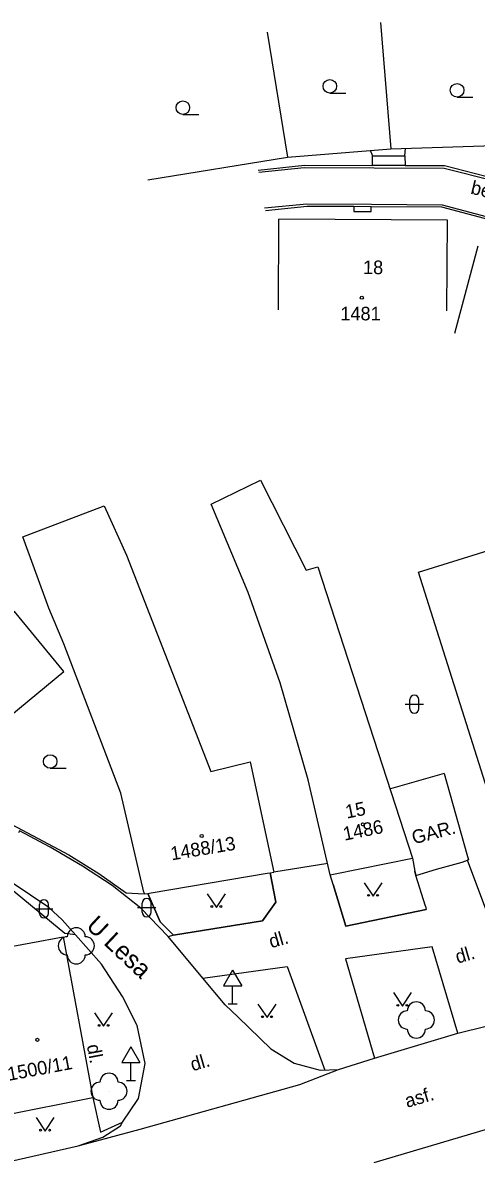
# Model space of a CAD drawing. Extents: x -584400 to -581602, y -1210894 to -1208793.
# Drawn here: x -583174.3 to -583149.2, y -1209549.2 to -1209486.7 of the extents above; entities that cross this region are included whole.
import ezdxf

# ---------------------------------------------------------------- set-up
doc = ezdxf.new("R2010")
doc.units = 0
for name, color, linetype in [('BUDOVY_MĚŘ', 7, 'Continuous'), ('BUDOVY_NEMĚŘ', 7, 'Continuous'), ('NÁZVY_ULIC_TOK_SMĚR', 7, 'Continuous'), ('POMOC_POPIS', 7, 'Continuous'), ('ROZHRANÍ_PLOCH', 7, 'Continuous'), ('ZELEŇ', 7, 'Continuous'), ('ZN_BUDOV', 7, 'Continuous'), ('ZN_DOPLŇKOVÉ', 7, 'Continuous'), ('ZN_KULTUR', 7, 'Continuous'), ('Č_POPIS_EVID', 7, 'Continuous'), ('Č_POPIS_ORIENT', 7, 'Continuous')]:
    doc.layers.add(name, color=color, linetype=linetype)

msp = doc.modelspace()

# ---------------------------------------------------------------- linework, layer by layer
at = {"layer": 'BUDOVY_MĚŘ'}
for points in [[(-583160.15, -1209502.52), (-583160.12, -1209497.52)], [(-583150.84, -1209502.58), (-583150.81, -1209497.58), (-583160.12, -1209497.52)], [(-583150.41, -1209503.82), (-583149.11, -1209498.99)], [(-583142.88, -1209530.71), (-583147.57, -1209532.34), (-583152.41, -1209517.03), (-583147.73, -1209515.58), (-583142.88, -1209530.71)], [(-583150.99, -1209528.17), (-583149.75, -1209532.62)], [(-583157.3, -1209533.76), (-583157.1, -1209533.72), (-583152.74, -1209532.84)], [(-583150, -1209533.06), (-583149.71, -1209532.96)], [(-583167.58, -1209534.73), (-583167.56, -1209534.82), (-583167.36, -1209534.79), (-583167.19, -1209534.76), (-583160.77, -1209533.68), (-583160.6, -1209533.65), (-583160.4, -1209533.62)], [(-583152.62, -1209533.57), (-583152.55, -1209533.81), (-583151.42, -1209533.46)], [(-583172.04, -1209537.19), (-583170.4, -1209546.07)], [(-583175.39, -1209547.07), (-583170.4, -1209546.07)]]:
    msp.add_lwpolyline(points, dxfattribs=at)
at = {"layer": 'BUDOVY_NEMĚŘ'}
for points in [[(-583157.3, -1209533.76), (-583158.5, -1209528.52), (-583160.06, -1209523.15), (-583161.83, -1209518.15), (-583163.87, -1209513.27), (-583161.15, -1209511.94), (-583158.62, -1209516.93), (-583157.97, -1209516.73), (-583152.74, -1209532.84)], [(-583167.58, -1209534.73), (-583168.85, -1209529.25), (-583172.01, -1209521), (-583172.83, -1209519.03), (-583174.27, -1209515.08), (-583169.77, -1209513.36), (-583168.54, -1209516.09), (-583163.88, -1209528.05), (-583161.72, -1209527.52), (-583160.4, -1209533.62)], [(-583177.91, -1209521.82), (-583178.89, -1209520.61), (-583181.72, -1209522.95), (-583178, -1209527.46), (-583172, -1209522.52), (-583174.74, -1209519.2), (-583177.91, -1209521.82)], [(-583150.99, -1209528.17), (-583153.95, -1209529.01)], [(-583175.35, -1209547), (-583176.09, -1209542.47), (-583176.57, -1209539.88), (-583177.57, -1209536.08), (-583176.19, -1209535.72), (-583175.64, -1209537.85), (-583172.04, -1209537.19)]]:
    msp.add_lwpolyline(points, dxfattribs=at)
at = {"layer": 'ROZHRANÍ_PLOCH'}
for points in [[(-583127.2, -1209487.88), (-583124.87, -1209493.03), (-583125.13, -1209495.38), (-583126.16, -1209497.17), (-583127.86, -1209498.29), (-583129.81, -1209498.8), (-583133.83, -1209498.56), (-583145.28, -1209495.47), (-583145.44, -1209496.12), (-583151, -1209494.71), (-583158.72, -1209494.67), (-583161.24, -1209494.94)], [(-583155.09, -1209493.71), (-583154.96, -1209494.01)], [(-583153.17, -1209494.02), (-583153.13, -1209493.6)], [(-583154.95, -1209494.54), (-583154.96, -1209494.01)], [(-583154.96, -1209494.01), (-583153.17, -1209494.02)], [(-583153.17, -1209494.02), (-583153.15, -1209494.54)], [(-583161.27, -1209494.8), (-583158.71, -1209494.53), (-583154.95, -1209494.54)], [(-583153.15, -1209494.54), (-583154.95, -1209494.54)], [(-583153.15, -1209494.54), (-583150.97, -1209494.55), (-583147.55, -1209495.43)], [(-583160.92, -1209496.89), (-583158.58, -1209496.66), (-583155.01, -1209496.68), (-583151.1, -1209496.72), (-583140.63, -1209499.5), (-583129.85, -1209502.43), (-583127.93, -1209503.01), (-583126.8, -1209503.65), (-583126.06, -1209504.71), (-583119.8, -1209526.82), (-583119.23, -1209528.72)], [(-583155.99, -1209496.82), (-583158.57, -1209496.81), (-583160.86, -1209497.06)], [(-583155.99, -1209496.82), (-583155.98, -1209497.09), (-583155.03, -1209497.1), (-583155.02, -1209496.83)], [(-583155.02, -1209496.83), (-583155.99, -1209496.82)], [(-583140.66, -1209499.64), (-583151.12, -1209496.86), (-583155.02, -1209496.83)], [(-583166.25, -1209537.18), (-583167.75, -1209535.61), (-583169.33, -1209534.36), (-583170.97, -1209533.29), (-583172.77, -1209532.24), (-583174.46, -1209531.34), (-583174.52, -1209531.45)], [(-583171.36, -1209537.08), (-583172.09, -1209536.25), (-583172.84, -1209535.58), (-583174.86, -1209534.2)], [(-583164.33, -1209539.48), (-583166.25, -1209537.18)], [(-583165.95, -1209537.1), (-583166.24, -1209537.19)], [(-583150.23, -1209542.52), (-583151.65, -1209537.74), (-583156.45, -1209538.41), (-583154.84, -1209543.91)], [(-583164.33, -1209539.48), (-583159.67, -1209538.84), (-583157.58, -1209544.56)], [(-583162.37, -1209541.63), (-583163.09, -1209540.96), (-583164.33, -1209539.48)], [(-583162.37, -1209541.63), (-583160.57, -1209543.39), (-583159.29, -1209544.17), (-583157.84, -1209544.57), (-583156.84, -1209544.52)], [(-583150.23, -1209542.52), (-583147.11, -1209541.74)], [(-583154.84, -1209543.91), (-583150.23, -1209542.52)], [(-583156.84, -1209544.52), (-583154.84, -1209543.91)], [(-583171.21, -1209548.74), (-583167.79, -1209547.83), (-583158.96, -1209545.36), (-583156.84, -1209544.52)], [(-583196.34, -1209555.09), (-583189.53, -1209553.12), (-583188.26, -1209552.79), (-583182.23, -1209551.39), (-583175.43, -1209549.72), (-583175.86, -1209547.62), (-583175.59, -1209547.56), (-583175.18, -1209549.66), (-583171.21, -1209548.74), (-583169.86, -1209548.27), (-583168.87, -1209547.64), (-583168.77, -1209547.44)], [(-583154.86, -1209549.67), (-583147.53, -1209547.5)]]:
    msp.add_lwpolyline(points, dxfattribs=at)
at = {"layer": 'ZELEŇ'}
for centre in [(-583171.32, -1209537.69), (-583152.53, -1209541.79), (-583169.51, -1209545.73)]:
    msp.add_circle(centre, 0.0005, dxfattribs=at)
for centre, start, end in [((-583171.32, -1209537.19), 0, 179.99999), ((-583171.82, -1209537.69), 89.99999, 269.99999), ((-583170.82, -1209537.69), 270, 89.99999), ((-583171.32, -1209538.19), 179.99999, 359.99999), ((-583153.03, -1209541.79), 89.99999, 269.99999), ((-583152.53, -1209541.29), 0, 179.99999), ((-583152.03, -1209541.79), 270, 89.99999), ((-583152.53, -1209542.29), 179.99999, 359.99999), ((-583169.51, -1209545.23), 0, 179.99999), ((-583170.01, -1209545.73), 89.99999, 269.99999), ((-583169.01, -1209545.73), 270, 89.99999), ((-583169.51, -1209546.23), 179.99999, 359.99999)]:
    msp.add_arc(centre, 0.5, start, end, dxfattribs=at)
at = {"layer": 'ZN_BUDOV'}
for centre in [(-583155.54, -1209501.86), (-583155.48, -1209530.97), (-583164.39, -1209531.62), (-583173.47, -1209542.89)]:
    msp.add_circle(centre, 0.0875, dxfattribs=at)
at = {"layer": 'ZN_DOPLŇKOVÉ'}
for p, q in [((-583162.68, -1209539.034), (-583163.18, -1209539.9)), ((-583162.68, -1209539.034), (-583162.18, -1209539.9)), ((-583163.18, -1209539.9), (-583162.18, -1209539.9)), ((-583162.68, -1209540.9), (-583162.68, -1209539.9)), ((-583162.93, -1209540.9), (-583162.43, -1209540.9)), ((-583168.3, -1209543.274), (-583168.8, -1209544.14)), ((-583168.3, -1209543.274), (-583167.8, -1209544.14)), ((-583168.8, -1209544.14), (-583167.8, -1209544.14)), ((-583168.3, -1209545.14), (-583168.3, -1209544.14)), ((-583168.55, -1209545.14), (-583168.05, -1209545.14))]:
    msp.add_line(p, q, dxfattribs=at)
for points in [[(-583154.52, -1209486.65), (-583153.94, -1209493.62), (-583147.66, -1209493.43)], [(-583160.77, -1209487.18), (-583159.65, -1209494.09), (-583153.94, -1209493.62)], [(-583167.36, -1209495.34), (-583159.65, -1209494.09)], [(-583183.62, -1209524.39), (-583178.64, -1209529), (-583171.73, -1209532.66), (-583170.07, -1209533.7), (-583168.56, -1209534.76), (-583167.56, -1209534.82)], [(-583157.43, -1209533.13), (-583160.4, -1209533.62)], [(-583152.74, -1209532.84), (-583152.62, -1209533.57)], [(-583151.42, -1209533.46), (-583150, -1209533.06)], [(-583149.75, -1209532.62), (-583149.64, -1209532.94), (-583149.71, -1209532.96)], [(-583147.45, -1209535.18), (-583147.41, -1209535.33), (-583148.69, -1209535.67), (-583149.71, -1209532.96)], [(-583167.36, -1209534.79), (-583166.69, -1209536.36), (-583165.95, -1209537.1), (-583161.03, -1209536.3), (-583160.29, -1209535.27), (-583160.6, -1209533.65)], [(-583160.6, -1209533.65), (-583160.29, -1209535.27), (-583161.03, -1209536.3), (-583165.95, -1209537.1), (-583166.69, -1209536.36), (-583167.36, -1209534.79)], [(-583157.13, -1209534.3), (-583157.3, -1209533.76)], [(-583152.55, -1209533.81), (-583152.62, -1209533.57)], [(-583171.95, -1209537), (-583175, -1209534.48), (-583176.8, -1209534.21)], [(-583151.98, -1209535.69), (-583156.42, -1209536.61), (-583157.13, -1209534.3)], [(-583157.13, -1209534.3), (-583156.42, -1209536.61), (-583151.98, -1209535.69)], [(-583152.03, -1209535.49), (-583152.55, -1209533.81)], [(-583152.03, -1209535.49), (-583151.98, -1209535.69)], [(-583170.4, -1209546.07), (-583169.99, -1209547.99), (-583168.77, -1209547.44), (-583167.89, -1209546.13), (-583167.51, -1209544.2), (-583167.96, -1209542.1), (-583168.76, -1209540.49), (-583169.93, -1209538.71), (-583171.36, -1209537.08), (-583171.95, -1209537)]]:
    msp.add_lwpolyline(points, dxfattribs=at)
at = {"layer": 'ZN_KULTUR'}
for p, q in [((-583157.31, -1209490.545), (-583156.435, -1209490.545)), ((-583150.28, -1209490.765), (-583149.405, -1209490.765)), ((-583165.43, -1209491.725), (-583164.555, -1209491.725)), ((-583153.14, -1209524.33), (-583152.14, -1209524.33)), ((-583152.89, -1209524.58), (-583152.89, -1209524.08)), ((-583152.39, -1209524.58), (-583152.39, -1209524.08)), ((-583172.76, -1209527.875), (-583171.885, -1209527.875)), ((-583173.61, -1209535.65), (-583172.61, -1209535.65)), ((-583173.36, -1209535.9), (-583173.36, -1209535.4)), ((-583172.86, -1209535.9), (-583172.86, -1209535.4)), ((-583167.93, -1209535.58), (-583166.93, -1209535.58)), ((-583167.68, -1209535.83), (-583167.68, -1209535.33)), ((-583167.18, -1209535.83), (-583167.18, -1209535.33))]:
    msp.add_line(p, q, dxfattribs=at)
for points in [[(-583155.42, -1209534.2), (-583154.92, -1209534.95), (-583154.42, -1209534.2)], [(-583164.08, -1209534.82), (-583163.58, -1209535.57), (-583163.08, -1209534.82)], [(-583153.8, -1209540.28), (-583153.3, -1209541.03), (-583152.8, -1209540.28)], [(-583161.28, -1209540.91), (-583160.78, -1209541.66), (-583160.28, -1209540.91)], [(-583170.31, -1209541.39), (-583169.81, -1209542.14), (-583169.31, -1209541.39)], [(-583173.54, -1209547.18), (-583173.04, -1209547.93), (-583172.54, -1209547.18)]]:
    msp.add_lwpolyline(points, dxfattribs=at)
for centre, radius in [((-583157.31, -1209490.17), 0.375), ((-583150.28, -1209490.39), 0.375), ((-583165.43, -1209491.35), 0.375), ((-583172.76, -1209527.5), 0.375), ((-583155.17, -1209534.9), 0.05), ((-583154.67, -1209534.9), 0.05), ((-583163.83, -1209535.52), 0.05), ((-583163.33, -1209535.52), 0.05), ((-583153.55, -1209540.98), 0.05), ((-583153.05, -1209540.98), 0.05), ((-583161.03, -1209541.61), 0.05), ((-583160.53, -1209541.61), 0.05), ((-583170.06, -1209542.09), 0.05), ((-583169.56, -1209542.09), 0.05), ((-583173.29, -1209547.88), 0.05), ((-583172.79, -1209547.88), 0.05)]:
    msp.add_circle(centre, radius, dxfattribs=at)
for centre, start, end in [((-583152.64, -1209524.08), 0, 179.99999), ((-583152.64, -1209524.58), 179.99999, 359.99999), ((-583173.11, -1209535.4), 0, 179.99999), ((-583167.43, -1209535.33), 0, 179.99999), ((-583173.11, -1209535.9), 179.99999, 359.99999), ((-583167.43, -1209535.83), 179.99999, 359.99999)]:
    msp.add_arc(centre, 0.25, start, end, dxfattribs=at)

# ---------------------------------------------------------------- texts
at = {"layer": 'NÁZVY_ULIC_TOK_SMĚR'}
msp.add_text('U Lesa', height=1, rotation=316.75026, dxfattribs=at).set_placement((-583170.83, -1209536.66))
at = {"layer": 'POMOC_POPIS'}
for s, rotation, p in [('bet.dl.', 346.70805, (-583149.57, -1209496.1)), ('GAR.', 14.53445, (-583152.67, -1209532.08)), ('dl.', 16.12985, (-583160.55, -1209537.83)), ('dl.', 16.17001, (-583150.25, -1209538.68)), ('dl.', 280.4908, (-583170.74, -1209543.2)), ('dl.', 16.17368, (-583164.89, -1209544.63)), ('asf.', 16.32443, (-583153.04, -1209546.65))]:
    msp.add_text(s, height=0.75, rotation=rotation, dxfattribs=at).set_placement(p)
at = {"layer": 'Č_POPIS_EVID'}
msp.add_text('18', height=0.75, rotation=359.63077, dxfattribs=at).set_placement((-583155.48, -1209500.55))
msp.add_text('1481', height=0.75, dxfattribs=at).set_placement((-583156.73, -1209503.11))
at = {"layer": 'Č_POPIS_ORIENT'}
for s, rotation, p in [('15', 11.37, (-583156.37, -1209530.66)), ('1486', 11.37, (-583156.5, -1209531.88)), ('1488/13', 9.53001, (-583166.05, -1209532.97)), ('1500/11', 10.64, (-583175.05, -1209545.16))]:
    msp.add_text(s, height=0.75, rotation=rotation, dxfattribs=at).set_placement(p)

doc.saveas('drawing.dxf')
